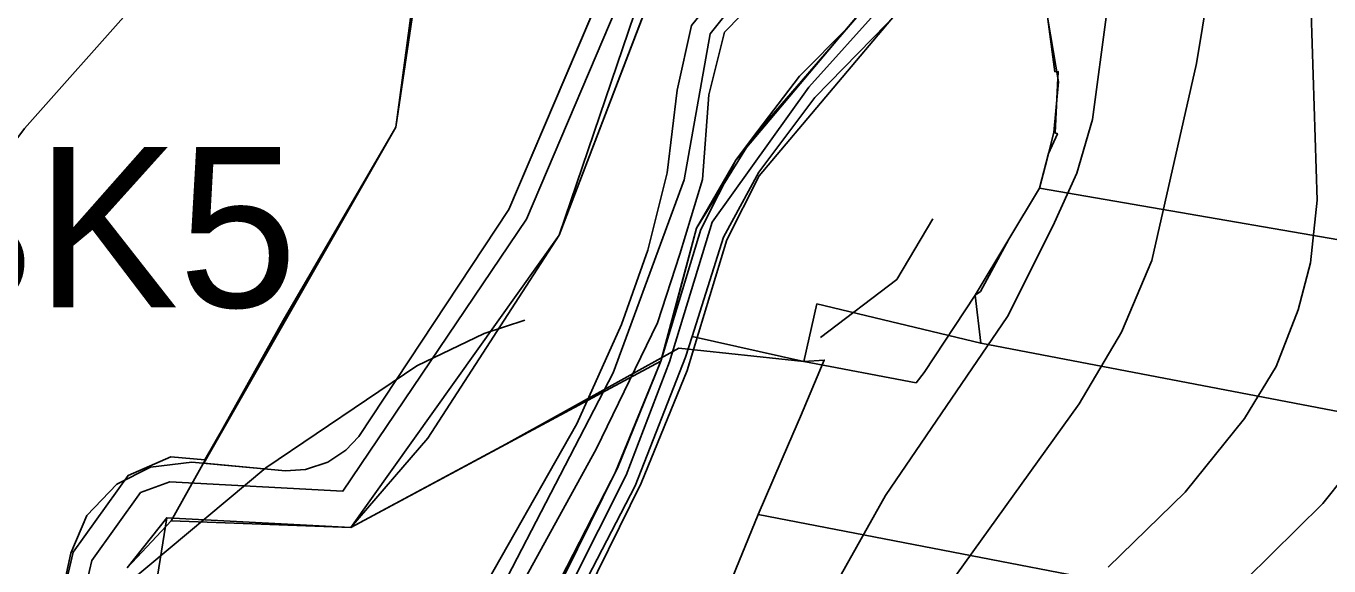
# Model space of a CAD drawing. Extents: x -1900516 to -575031, y -3809306 to -1157387.
# Drawn here: x -577768.9 to -577606, y -1160955.8 to -1160888.3 of the extents above; entities that cross this region are included whole.
import ezdxf

# ---------------------------------------------------------------- set-up
doc = ezdxf.new("R2010")
doc.units = 0
for name, color, linetype in [('01_PARCELY_NÁVRH_PC', 7, 'Continuous'), ('01_VRSTEVNICE', 7, 'Continuous'), ('02_KULTURY NÁVRH', 7, 'Continuous'), ('02_KULTURY STAV', 7, 'Continuous'), ('03_PC_NÁVRH', 7, 'Continuous'), ('03_PC_STAV', 7, 'Continuous'), ('04_ZPF_OP_ORGAN', 7, 'Continuous'), ('05_VHO_V_TOK', 7, 'Continuous'), ('06_CHR_ÚZEMÍ', 7, 'Continuous'), ('06_ÚSES_BC', 7, 'Continuous'), ('06_ÚSES_BK', 7, 'Continuous')]:
    doc.layers.add(name, color=color, linetype=linetype)

msp = doc.modelspace()

# ---------------------------------------------------------------- linework, layer by layer
at = {"layer": '01_PARCELY_NÁVRH_PC'}
for points in [[(-577756.2, -1160553.5), (-577746.81, -1160582.57), (-577741.14, -1160598.7), (-577731.24, -1160615.19), (-577717.76, -1160631.25), (-577691.93, -1160655.18), (-577667.64, -1160680.64), (-577658.44, -1160696.04), (-577647.35, -1160718.95), (-577646.83, -1160735.56), (-577648.87, -1160759.97), (-577652.9, -1160776.53), (-577673.42, -1160820.89), (-577676.7, -1160840.74), (-577691.41, -1160882.57), (-577702.23, -1160914.45), (-577718.65, -1160939.8), (-577728.27, -1160950.97), (-577751.28, -1160949.74), (-577756.25, -1160956.01)], [(-577766.4, -1160968.6), (-577763.3, -1160954.16), (-577761.3, -1160949.46), (-577757.52, -1160945.55), (-577753.33, -1160943.42), (-577748.14, -1160942.8), (-577736.46, -1160943.89), (-577733.94, -1160943.73), (-577731.13, -1160942.79), (-577728.88, -1160941.32), (-577727.28, -1160939.61), (-577708.53, -1160911.26), (-577695.66, -1160881.06), (-577683.64, -1160839.65), (-577679.86, -1160818.13), (-577662.6, -1160780.82), (-577659.63, -1160774.39), (-577657.84, -1160767.12)], [(-577711.04, -1160984.05), (-577691.97, -1160945.45), (-577686.21, -1160931.36), (-577681.27, -1160915.05), (-577677.22, -1160907.03), (-577650.86, -1160875.8), (-577633.48, -1160845.23), (-577622.58, -1160800.12), (-577606.76, -1160779.41), (-577609.54, -1160777.29), (-577625.81, -1160798.58), (-577636.77, -1160843.93), (-577653.75, -1160873.79), (-577680.16, -1160905.09), (-577684.53, -1160913.74), (-577689.51, -1160930.19), (-577695.17, -1160944.01), (-577714.13, -1160982.4)]]:
    msp.add_lwpolyline(points, dxfattribs=at)
at = {"layer": '01_VRSTEVNICE'}
for points in [[(-577574.18, -1160777.67), (-577574.18, -1160792.35), (-577576.41, -1160804.93), (-577579.07, -1160813.32), (-577592.35, -1160846.88), (-577594.59, -1160855.27), (-577596.77, -1160866.01), (-577597.39, -1160880.44), (-577594.87, -1160915.11), (-577594.87, -1160923.5), (-577595.04, -1160926.93), (-577596.93, -1160933.87), (-577601.16, -1160940.98), (-577606.75, -1160947.97), (-577616.4, -1160957.48)], [(-577586.48, -1160779.07), (-577589, -1160790.39), (-577590.95, -1160803.81), (-577600.18, -1160831.36), (-577601.72, -1160835.69), (-577606.33, -1160854.15), (-577608.57, -1160874.84), (-577607.45, -1160910.08), (-577608.29, -1160917.91), (-577609.83, -1160923.78), (-577612.6, -1160930.87), (-577616.54, -1160937.34), (-577623.95, -1160946.57), (-577633.6, -1160955.94)], [(-577670.18, -1160823.34), (-577681.56, -1160831.64), (-577708.96, -1160848), (-577724.48, -1160858.62), (-577735.81, -1160867.85), (-577755.38, -1160885.75), (-577769.09, -1160901.13), (-577778.31, -1160913.43), (-577809.77, -1160964.89)], [(-577611.81, -1160828.15), (-577614.58, -1160848.84), (-577616.54, -1160856.67), (-577622.55, -1160893.02), (-577628.15, -1160917.63), (-577631.92, -1160926.58), (-577637.23, -1160935.53), (-577659.75, -1160966.85)], [(-577634.86, -1160865.48), (-577633.6, -1160877.36), (-577633.74, -1160886.59), (-577635.56, -1160900.01), (-577637.51, -1160906.72), (-577640.52, -1160913.35), (-577646.18, -1160924.62), (-577661.42, -1160946.99), (-577667.71, -1160958.18), (-577674.01, -1160973.84), (-577677.36, -1160987.26), (-577679, -1160996.6), (-577679.74, -1161011.59), (-577678.9, -1161058.57), (-577679.74, -1161066.96), (-577681.7, -1161076.75), (-577684.91, -1161083.6), (-577688.69, -1161089.75), (-577696.52, -1161098.42), (-577705.61, -1161105.27), (-577715.53, -1161109.46)], [(-577655.5, -1160912.41), (-577660.03, -1160920.01), (-577669.54, -1160927.24)], [(-577706.53, -1160925.08), (-577711.62, -1160926.72), (-577720.01, -1160930.77), (-577738.88, -1160943.5), (-577755.94, -1160957.76), (-577776.36, -1160978.17), (-577798.73, -1161003.2), (-577823.76, -1161033.12), (-577847.67, -1161068.92), (-577859.69, -1161091.29), (-577865.14, -1161104.71), (-577868.78, -1161118.13), (-577871.3, -1161136.03), (-577875.35, -1161207.62), (-577878.84, -1161231.11), (-577882.2, -1161244.53), (-577887.23, -1161257.95), (-577902.75, -1161306.75)]]:
    msp.add_lwpolyline(points, dxfattribs=at)
at = {"layer": '02_KULTURY NÁVRH'}
msp.add_line((-577708.53, -1160911.26), (-577695.66, -1160881.06), dxfattribs=at)
msp.add_lwpolyline([(-577662.6, -1160780.82), (-577665.75, -1160775.45), (-577676.24, -1160774.68), (-577701.6, -1160778.91), (-577701.75, -1160780.47), (-577712.81, -1160834.98), (-577714.81, -1160852.32), (-577718.18, -1160870.58), (-577722.66, -1160900.96), (-577746.64, -1160942.94), (-577736.46, -1160943.89), (-577733.94, -1160943.73), (-577731.13, -1160942.79), (-577728.88, -1160941.32), (-577727.28, -1160939.61), (-577708.53, -1160911.26), (-577695.66, -1160881.06), (-577683.64, -1160839.65), (-577679.86, -1160818.13)], close=True, dxfattribs=at)
for points in [[(-577676.24, -1160774.68), (-577701.6, -1160778.91), (-577701.75, -1160780.47), (-577712.81, -1160834.98), (-577714.81, -1160852.32), (-577718.18, -1160870.58), (-577722.66, -1160900.96), (-577746.64, -1160942.94)], [(-577746.64, -1160942.94), (-577736.46, -1160943.89), (-577733.94, -1160943.73), (-577731.13, -1160942.79), (-577728.88, -1160941.32), (-577727.28, -1160939.61), (-577708.53, -1160911.26)]]:
    msp.add_lwpolyline(points, dxfattribs=at)
at = {"layer": '02_KULTURY STAV'}
for points in [[(-577867.61, -1159911.45), (-577829.25, -1160003.86), (-577822.89, -1160037.88), (-577828.93, -1160070.34), (-577795.51, -1160151.21), (-577798.83, -1160228.94), (-577767.45, -1160326.9), (-577768.84, -1160417.51), (-577777.46, -1160485.4), (-577731.24, -1160615.19), (-577667.64, -1160680.64), (-577647.35, -1160718.95), (-577652.9, -1160776.53), (-577680.98, -1160858.97), (-577702.23, -1160914.45), (-577728.27, -1160950.97), (-577751.28, -1160949.74), (-577757.88, -1160990.86)], [(-577757.88, -1160990.86), (-577751.28, -1160949.74), (-577728.27, -1160950.97), (-577702.23, -1160914.45), (-577680.98, -1160858.97), (-577652.9, -1160776.53), (-577647.35, -1160718.95), (-577667.64, -1160680.64), (-577731.24, -1160615.19), (-577777.46, -1160485.4), (-577768.84, -1160417.51), (-577767.45, -1160326.9), (-577798.83, -1160228.94), (-577795.51, -1160151.21), (-577828.93, -1160070.34), (-577822.89, -1160037.88), (-577829.25, -1160003.86), (-577867.61, -1159911.45)], [(-577731.52, -1160536.51), (-577695.34, -1160605.36), (-577673.35, -1160642.28), (-577634.58, -1160689.08), (-577621.4, -1160730.46), (-577623.62, -1160751.59), (-577619.75, -1160764.59), (-577614.11, -1160771.75), (-577609.81, -1160776.48), (-577609.6, -1160776.7), (-577627.07, -1160798.05), (-577638.38, -1160843.43), (-577654.13, -1160874.62), (-577678.07, -1160902.3), (-577685.06, -1160913.59), (-577689.51, -1160930.19), (-577694.93, -1160943.56), (-577704.43, -1160962.06)], [(-577637.85, -1160766.55), (-577636.8, -1160776.42), (-577640.76, -1160780.37), (-577647.03, -1160779.66), (-577647.17, -1160787.56), (-577649.95, -1160797.33), (-577652.13, -1160807.49), (-577656.03, -1160817.67), (-577664.1, -1160828.31), (-577670.72, -1160841.66), (-577668.65, -1160856.18), (-577670, -1160864.27), (-577672.54, -1160876.78), (-577675.38, -1160882.78), (-577681.55, -1160889.09), (-577683.52, -1160896.95), (-577684.29, -1160907.51), (-577687.13, -1160916.84), (-577689.93, -1160925.41), (-577697.62, -1160941.2), (-577709.28, -1160962.39)], [(-577709.28, -1160962.39), (-577697.62, -1160941.2), (-577689.93, -1160925.41), (-577687.13, -1160916.84), (-577684.29, -1160907.51), (-577683.52, -1160896.95), (-577681.55, -1160889.09), (-577675.38, -1160882.78), (-577672.54, -1160876.78), (-577670, -1160864.27), (-577668.65, -1160856.18), (-577670.72, -1160841.66), (-577664.1, -1160828.31), (-577656.03, -1160817.67), (-577652.13, -1160807.49), (-577649.95, -1160797.33), (-577647.17, -1160787.56), (-577647.03, -1160779.66), (-577640.76, -1160780.37), (-577636.8, -1160776.42), (-577637.85, -1160766.55)], [(-577712.97, -1160960.84), (-577700.02, -1160938), (-577694.42, -1160925.6), (-577691.13, -1160916.34), (-577688.72, -1160906.69), (-577687.48, -1160896.33), (-577685.67, -1160888.27), (-577680.21, -1160881.5), (-577677.07, -1160876.11), (-577673.27, -1160863.73), (-577672.22, -1160855.21), (-577674.48, -1160843.22), (-577665.86, -1160824.7), (-577658.36, -1160813.27), (-577654.45, -1160804.8), (-577654.92, -1160797.93), (-577649.95, -1160784.52), (-577649.77, -1160775.47), (-577642.47, -1160777.03), (-577641.72, -1160770.63)], [(-577641.72, -1160770.63), (-577642.47, -1160777.03), (-577649.77, -1160775.47), (-577649.95, -1160784.52), (-577654.92, -1160797.93), (-577654.45, -1160804.8), (-577658.36, -1160813.27), (-577665.86, -1160824.7), (-577674.48, -1160843.22), (-577672.22, -1160855.21), (-577673.27, -1160863.73), (-577677.07, -1160876.11), (-577680.21, -1160881.5), (-577685.67, -1160888.27), (-577687.48, -1160896.33), (-577688.72, -1160906.69), (-577691.13, -1160916.34), (-577694.42, -1160925.6), (-577700.02, -1160938), (-577712.97, -1160960.84)], [(-577704.43, -1160962.06), (-577694.93, -1160943.56), (-577689.51, -1160930.19), (-577685.06, -1160913.59), (-577678.07, -1160902.3), (-577654.13, -1160874.62), (-577638.38, -1160843.43), (-577627.07, -1160798.05), (-577609.6, -1160776.7), (-577606.51, -1160779.9), (-577610.11, -1160783.64), (-577623.44, -1160799.98), (-577626.94, -1160821.04), (-577635.14, -1160844.71), (-577644.21, -1160862.38), (-577650.81, -1160875.32), (-577659.45, -1160886.25), (-577670.25, -1160897.26), (-577677.26, -1160906.58), (-577681.68, -1160914.71), (-577685.62, -1160927.13), (-577686.43, -1160929.69), (-577692.72, -1160945.77), (-577701.62, -1160962.87)], [(-577589.56, -1160917.65), (-577642.19, -1160908.59), (-577641.06, -1160904.26), (-577639.93, -1160901.79), (-577640.22, -1160901.68), (-577639.83, -1160894.02), (-577640.25, -1160894.05), (-577641.15, -1160887.48), (-577641.95, -1160880.6), (-577642.41, -1160874.5), (-577642.76, -1160874.45), (-577642.17, -1160872.41), (-577639.48, -1160866.99), (-577637.04, -1160863.66), (-577634.1, -1160861.01), (-577630.52, -1160856.27), (-577630.3, -1160856.4), (-577628.77, -1160854.21), (-577625.19, -1160847.92), (-577617.06, -1160836.62), (-577613.7, -1160833.83), (-577608.13, -1160828.99), (-577604.91, -1160824.08)], [(-577641.15, -1160887.48), (-577640.25, -1160894.05), (-577639.83, -1160894.02), (-577640.22, -1160901.68), (-577639.93, -1160901.79), (-577641.06, -1160904.26), (-577642.19, -1160908.59), (-577645.99, -1160914.96), (-577649.57, -1160921.5), (-577650.2, -1160921.96), (-577649.52, -1160927.95), (-577670.01, -1160923.05), (-577671.64, -1160930.25), (-577685.62, -1160927.13), (-577681.68, -1160914.71), (-577677.26, -1160906.58), (-577670.25, -1160897.26), (-577659.45, -1160886.25)], [(-577701.62, -1160962.87), (-577692.72, -1160945.77), (-577686.43, -1160929.69), (-577685.62, -1160927.13), (-577671.64, -1160930.25), (-577669.09, -1160930.06), (-577672.07, -1160937.09), (-577673.57, -1160940.57), (-577677.33, -1160949.35), (-577681.35, -1160959.12)]]:
    msp.add_lwpolyline(points, dxfattribs=at)
for points in [[(-577650.2, -1160921.96), (-577649.57, -1160921.5), (-577645.99, -1160914.96), (-577642.19, -1160908.59), (-577589.56, -1160917.65), (-577538.91, -1160924.42), (-577507.4, -1160925.74), (-577449.38, -1160929.57), (-577453.88, -1160937.4), (-577460.62, -1160952.6), (-577542.97, -1160946.13), (-577577.85, -1160941.63), (-577649.52, -1160927.95)], [(-577650.2, -1160921.96), (-577649.57, -1160921.5), (-577645.99, -1160914.96), (-577642.19, -1160908.59), (-577589.56, -1160917.65), (-577538.91, -1160924.42), (-577507.4, -1160925.74), (-577449.38, -1160929.57), (-577453.88, -1160937.4), (-577460.62, -1160952.6), (-577542.97, -1160946.13), (-577577.85, -1160941.63), (-577649.52, -1160927.95)], [(-577650.2, -1160921.96), (-577649.57, -1160921.5), (-577645.99, -1160914.96), (-577642.19, -1160908.59), (-577589.56, -1160917.65), (-577538.91, -1160924.42), (-577507.4, -1160925.74), (-577449.38, -1160929.57), (-577453.88, -1160937.4), (-577460.62, -1160952.6), (-577542.97, -1160946.13), (-577577.85, -1160941.63), (-577649.52, -1160927.95)], [(-577677.33, -1160949.35), (-577673.57, -1160940.57), (-577672.07, -1160937.09), (-577669.09, -1160930.06), (-577671.64, -1160930.25), (-577670.01, -1160923.05), (-577649.52, -1160927.95), (-577577.85, -1160941.63), (-577542.97, -1160946.13), (-577460.62, -1160952.6), (-577473.52, -1160981.72), (-577531.98, -1160975.5), (-577555.89, -1160972.36), (-577579.63, -1160967.98), (-577608.28, -1160962.65)], [(-577682.4, -1160962.61), (-577681.35, -1160959.12), (-577677.33, -1160949.35), (-577608.28, -1160962.65), (-577579.63, -1160967.98), (-577555.89, -1160972.36), (-577531.98, -1160975.5), (-577473.52, -1160981.72), (-577480.51, -1160997.35), (-577574.57, -1160983.79)], [(-577682.4, -1160962.61), (-577681.35, -1160959.12), (-577677.33, -1160949.35), (-577608.28, -1160962.65), (-577579.63, -1160967.98), (-577555.89, -1160972.36), (-577531.98, -1160975.5), (-577473.52, -1160981.72), (-577480.51, -1160997.35), (-577574.57, -1160983.79)], [(-577682.4, -1160962.61), (-577681.35, -1160959.12), (-577677.33, -1160949.35), (-577608.28, -1160962.65), (-577579.63, -1160967.98), (-577555.89, -1160972.36), (-577531.98, -1160975.5), (-577473.52, -1160981.72), (-577480.51, -1160997.35), (-577574.57, -1160983.79)]]:
    msp.add_lwpolyline(points, close=True, dxfattribs=at)
at = {"layer": '03_PC_NÁVRH'}
msp.add_lwpolyline([(-577760.51, -1160554.85), (-577733.86, -1160617.17), (-577723.33, -1160629.79), (-577670.96, -1160683.67), (-577651.91, -1160719.33), (-577652.65, -1160726.99), (-577653.38, -1160759.49), (-577657.26, -1160775.23), (-577677.45, -1160818.89), (-577681.2, -1160840.22), (-577693.3, -1160881.9), (-577706.31, -1160912.44), (-577729.26, -1160946.42), (-577750.89, -1160945.25), (-577754.55, -1160946.58), (-577760.66, -1160955.09), (-577763.88, -1160968.81)], dxfattribs=at)
at = {"layer": '03_PC_STAV'}
msp.add_lwpolyline([(-577704.19, -1160964.95), (-577693.84, -1160944.43), (-577688.42, -1160930.26), (-577683.11, -1160912.85), (-577671.03, -1160895.96), (-577652.44, -1160875.27), (-577635.77, -1160844.56), (-577628.78, -1160820.53), (-577625.2, -1160799.17), (-577608.16, -1160778.19)], dxfattribs=at)
at = {"layer": '04_ZPF_OP_ORGAN'}
for points in [[(-577764.69, -1160961.32), (-577762.98, -1160954.04), (-577756.13, -1160944.49), (-577753.45, -1160943.32), (-577750.77, -1160942.14), (-577746.52, -1160942.52), (-577722.66, -1160900.96), (-577712.81, -1160834.98), (-577701.41, -1160778.82), (-577855.33, -1160804.54), (-578012.04, -1160847.47), (-578183.52, -1160902.39), (-578166.54, -1161007.19)], [(-578166.54, -1161007.19), (-578183.52, -1160902.39), (-578012.04, -1160847.47), (-577855.33, -1160804.54), (-577701.34, -1160779.02), (-577712.81, -1160834.98), (-577722.66, -1160900.96), (-577746.52, -1160942.52), (-577750.77, -1160942.14), (-577753.45, -1160943.32), (-577756.13, -1160944.49), (-577762.98, -1160954.04), (-577764.69, -1160961.32)]]:
    msp.add_lwpolyline(points, dxfattribs=at)
at = {"layer": '05_VHO_V_TOK'}
for p, q in [((-577677.96, -1160882.53), (-577683.35, -1160889.33)), ((-577683.35, -1160889.33), (-577686.6, -1160907.54)), ((-577686.6, -1160907.54), (-577695.49, -1160931.63)), ((-577695.49, -1160931.63), (-577711.68, -1160962.85))]:
    msp.add_line(p, q, dxfattribs=at)
at = {"layer": '06_CHR_ÚZEMÍ'}
for points in [[(-577757.03, -1160551.49), (-577741.14, -1160598.7), (-577731.24, -1160615.19), (-577699.44, -1160647.92), (-577691.93, -1160655.18), (-577679.78, -1160667.91), (-577667.64, -1160680.64), (-577666.57, -1160682.43), (-577647.35, -1160718.95), (-577652.9, -1160776.53), (-577666.94, -1160817.75), (-577680.98, -1160858.97), (-577691.6, -1160886.71), (-577702.23, -1160914.45), (-577728.27, -1160950.97), (-577751.28, -1160949.74), (-577756.25, -1160956.01)], [(-577704.43, -1160962.06), (-577699.68, -1160952.81), (-577694.93, -1160943.56), (-577689.51, -1160930.19), (-577687.28, -1160921.89), (-577685.06, -1160913.59), (-577680.16, -1160905.09), (-577678.07, -1160902.3), (-577672.18, -1160894.62), (-577666.1, -1160888.46), (-577654.13, -1160874.62), (-577646.26, -1160859.02), (-577638.38, -1160843.43), (-577632.72, -1160820.74), (-577627.07, -1160798.05), (-577612.85, -1160780.64), (-577609.81, -1160776.48), (-577614.11, -1160771.75), (-577619.75, -1160764.59)]]:
    msp.add_lwpolyline(points, dxfattribs=at)
at = {"layer": '06_ÚSES_BC'}
msp.add_lwpolyline([(-577641.15, -1160887.48), (-577639.8, -1160895.3), (-577640.37, -1160901.62), (-577641.28, -1160905.1), (-577642.19, -1160908.59), (-577645.99, -1160914.96), (-577650.2, -1160921.96), (-577656.6, -1160931.6), (-577657.6, -1160932.88), (-577671.64, -1160930.25), (-577687.25, -1160928.55), (-577708.89, -1160940.58), (-577728.27, -1160950.97), (-577750.75, -1160950.14), (-577736.74, -1160925.12), (-577722.66, -1160900.96), (-577720.11, -1160882.05)], dxfattribs=at)
at = {"layer": '06_ÚSES_BK'}
for p, q in [((-577728.27, -1160950.97), (-577689.51, -1160930.19)), ((-577689.51, -1160930.19), (-577694.93, -1160943.56)), ((-577694.93, -1160943.56), (-577702.06, -1160957.44)), ((-577756.25, -1160956.01), (-577750.75, -1160950.14)), ((-577750.75, -1160950.14), (-577728.27, -1160950.97))]:
    msp.add_line(p, q, dxfattribs=at)

# ---------------------------------------------------------------- texts
msp.add_text('LBK5', height=20, dxfattribs=at).set_placement((-577800.38, -1160923.46))

doc.saveas('drawing.dxf')
